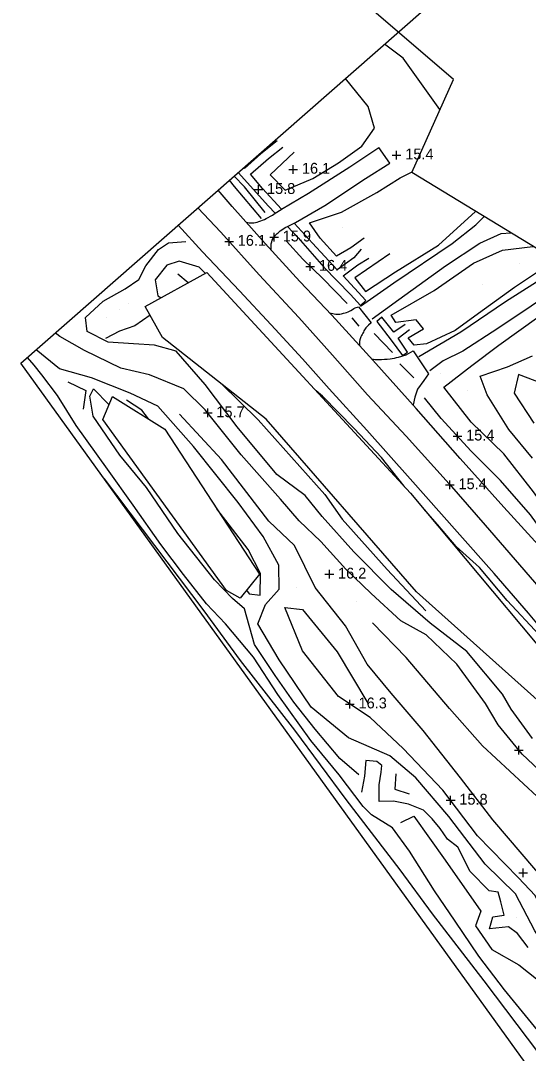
# Model space of a CAD drawing. Extents: x 2316231 to 2323598, y 363169 to 371906.
# Drawn here: x 2317350.4 to 2317584.1, y 368996.7 to 369472.6 of the extents above; entities that cross this region are included whole.
import ezdxf

# ---------------------------------------------------------------- set-up
doc = ezdxf.new("R2010")
doc.units = 0
for name, color, linetype in [('RD_DTM_BkLn1', 7, 'Continuous'), ('RD_DTM_Holes', 7, 'Continuous'), ('RD_DTM_Spot', 7, 'Continuous'), ('RD_DTM_TinHull', 7, 'Continuous'), ('RD_DTM_Void', 7, 'Continuous'), ('RD_EX_H2O', 7, 'Continuous'), ('RD_EX_Road', 7, 'Continuous')]:
    doc.layers.add(name, color=color, linetype=linetype)

msp = doc.modelspace()

# ---------------------------------------------------------------- linework, layer by layer
at = {"layer": 'RD_DTM_BkLn1'}
for p, q in [((2317506.294, 369331.762), (2317503.031, 369335.621)), ((2317521.634, 369319.722), (2317513.206, 369328.374)), ((2317531.385, 369307.927), (2317524.876, 369314.434))]:
    msp.add_line(p, q, dxfattribs=at)
for points in [[(2317543.391, 369431.572), (2317526.528, 369455.213), (2317517.863, 369461.694)], [(2317513.314, 369423.056), (2317510.299, 369432.954), (2317499.898, 369445.926)], [(2317476.319, 369411.997), (2317465.215, 369401.568), (2317472.183, 369394.506), (2317484.907, 369399.793), (2317496.729, 369407.07), (2317507.464, 369414.797), (2317513.314, 369423.056)], [(2317508.577, 369372.363), (2317502.367, 369367.923), (2317495.719, 369364.098), (2317488.21, 369372.33), (2317483.334, 369379.417), (2317498.107, 369384.276), (2317514.337, 369393.432), (2317525.119, 369400.15), (2317530.611, 369402.944)], [(2317462.929, 369384.225), (2317453.441, 369395.993), (2317448.656, 369400.951)], [(2317432.013, 369386.344), (2317442.486, 369375.124), (2317460.127, 369355.443), (2317478.446, 369335.774), (2317493.913, 369318.373), (2317510.005, 369300.102), (2317527.834, 369281.165), (2317547.605, 369259.096), (2317564.195, 369240.188), (2317586.899, 369213.855), (2317609.46, 369186.827), (2317631.28, 369161.237), (2317644.411, 369144.647), (2317661.326, 369123.263), (2317679.893, 369098.88), (2317695.188, 369079.236), (2317710.771, 369060.901)], [(2317520.343, 369365.196), (2317504.242, 369354.069), (2317509.116, 369347.707), (2317522.992, 369356.805), (2317542.749, 369369.202), (2317559.808, 369384.679)], [(2317603.388, 369234.989), (2317597.064, 369240.622), (2317586.563, 369255.484), (2317572.84, 369273.041), (2317557.863, 369287.639), (2317545.146, 369303.625), (2317558.121, 369313.62), (2317570.582, 369323.037), (2317588.942, 369336.266), (2317607.148, 369349.12), (2317627.756, 369363.021), (2317645.481, 369374.669), (2317656.957, 369379.9)], [(2317500.754, 369342.228), (2317489.572, 369353.747), (2317480.232, 369362.629), (2317472.765, 369371.029)], [(2317597.03, 369362.555), (2317577.683, 369349.661), (2317561.222, 369337.594), (2317550.428, 369329.852), (2317537.174, 369323.738), (2317531.533, 369323.113), (2317528.754, 369326.383), (2317535.899, 369330.618), (2317532.413, 369334.708), (2317523.035, 369333.417), (2317520.914, 369336.936), (2317540.742, 369348.312), (2317558.935, 369360.844), (2317572.16, 369366.779), (2317586.152, 369368.445), (2317586.329, 369368.548)], [(2317435.44, 369356.112), (2317432.51, 369358.952), (2317423.37, 369361.774), (2317417.655, 369359.849), (2317412.323, 369353.096), (2317413.481, 369345.831), (2317415.059, 369344.934)], [(2317409.965, 369336.813), (2317402.994, 369332.021), (2317395.823, 369329.546), (2317389.373, 369326.168)], [(2317596.644, 369120.124), (2317581.293, 369134.531), (2317570.253, 369148.137), (2317564.449, 369157.963), (2317551.24, 369176.121), (2317537.005, 369189.568), (2317525.443, 369195.981), (2317511.819, 369208.628), (2317500.16, 369219.88), (2317488.519, 369232.644), (2317478.55, 369242.159), (2317469.937, 369252.018), (2317451.913, 369272.459), (2317435.364, 369293.224), (2317425.498, 369302.862), (2317409.698, 369309.365), (2317396.492, 369312.413), (2317379.752, 369320.633), (2317368.406, 369326.982), (2317366.287, 369328.657)], [(2317511.955, 369106.614), (2317508.046, 369110.547), (2317497.081, 369125.083), (2317484.047, 369140.962), (2317468.746, 369162.093), (2317457.555, 369179.358), (2317444.636, 369194.647), (2317435.988, 369203.815), (2317425.376, 369217.435), (2317414.938, 369231.169), (2317402.238, 369249.392), (2317390.431, 369265.91), (2317375.987, 369286.035), (2317367.403, 369299.834), (2317360.17, 369309.361), (2317356.541, 369313.802), (2317353.475, 369317.412)], [(2317585.998, 369270.99), (2317575.151, 369284.186), (2317565.161, 369300.1), (2317561.906, 369308.803), (2317574.537, 369313.015), (2317586.101, 369318.13)], [(2317372.061, 369306.123), (2317380.407, 369302.215), (2317379.209, 369293.583)], [(2317598.162, 369302.538), (2317579.645, 369309.493), (2317577.553, 369300.902), (2317586.626, 369287.073)], [(2317506.006, 369125.026), (2317497.272, 369132.573), (2317486.043, 369146.136), (2317476.093, 369158.519), (2317467.598, 369170.797), (2317458.019, 369185.144), (2317453.506, 369201.631), (2317447.905, 369206.313), (2317439.67, 369214.889), (2317422.815, 369236.274), (2317408.371, 369257.399), (2317396.057, 369272.424), (2317383.76, 369290.34), (2317382.164, 369299.6), (2317383.965, 369302.875), (2317391.107, 369295.602)], [(2317442.47, 369305.499), (2317459.677, 369288.601), (2317490.419, 369254.208), (2317498.417, 369242.864), (2317519.181, 369219.616), (2317536.964, 369200.619)], [(2317526.957, 369258.046), (2317516.496, 369271.275), (2317503.988, 369284.699), (2317489.274, 369299.592), (2317486.376, 369302.005)], [(2317409.285, 369289.037), (2317406.115, 369293.071), (2317399.135, 369297.718)], [(2317731.251, 369074.071), (2317713.952, 369091.122), (2317693.419, 369114.569), (2317679.145, 369131.535), (2317662.487, 369149.311), (2317648.027, 369168.187), (2317632.108, 369188.653), (2317623.262, 369198.719), (2317606.849, 369217.978), (2317593.926, 369232.696), (2317585.053, 369244.902), (2317571.27, 369260.744), (2317557.831, 369274.23), (2317544.007, 369289.202), (2317536.333, 369298.761)], [(2317662.831, 369002.833), (2317650.139, 369014.691), (2317631.297, 369029.928), (2317618.733, 369043.921), (2317601.682, 369065.097), (2317587.489, 369081.103), (2317567.834, 369104.294), (2317552.843, 369123.722), (2317535.639, 369145.548), (2317520.988, 369162.739), (2317509.946, 369176.071), (2317499.918, 369193.757), (2317485.99, 369211.355), (2317476.437, 369230.771), (2317464.626, 369241.934), (2317442.777, 369270.391), (2317423.581, 369291.314)], [(2317388.785, 369261.433), (2317411.96, 369230.758), (2317434.653, 369200.682), (2317451.495, 369177.81), (2317476.53, 369145.717), (2317500.032, 369113.761), (2317524.973, 369081.318), (2317539.886, 369060.985), (2317563.633, 369030.179), (2317588.855, 368996.846), (2317615.952, 368962.346), (2317639.468, 368931.079), (2317660.647, 368902.322), (2317686.777, 368868.534), (2317712.238, 368834.649), (2317734.89, 368804.943), (2317748.185, 368787.716), (2317777.485, 368748.886), (2317804.459, 368712.687)], [(2317454.336, 369210.125), (2317455.633, 369208.498), (2317460.667, 369207.794), (2317460.792, 369217.827), (2317455.098, 369228.955), (2317440.767, 369247.577)], [(2317726.152, 368998.749), (2317719.87, 369009.191), (2317706.088, 369028.744), (2317692.179, 369049.245), (2317676.267, 369069.153), (2317662.47, 369088.813), (2317648.838, 369108.848), (2317637.531, 369126.013), (2317624.996, 369141.209), (2317614.577, 369156.121), (2317601.808, 369172.236), (2317589.202, 369189.463), (2317574.295, 369205.468), (2317561.605, 369220.681), (2317550.823, 369230.299), (2317542.236, 369240.456), (2317535.832, 369247.759)], [(2317631.197, 369014.042), (2317617.8, 369025.328), (2317596.628, 369050.394), (2317587.207, 369069.41), (2317579.555, 369077.649), (2317560.641, 369097), (2317544.822, 369118.017), (2317526.483, 369137.233), (2317511.259, 369151.419), (2317496.749, 369161.179), (2317480.142, 369182.24), (2317471.953, 369202.12), (2317480.097, 369201.251), (2317496.103, 369181.715), (2317510.156, 369158.15)], [(2317641.102, 369041.466), (2317613.762, 369085.411), (2317588.219, 369115.047), (2317562.965, 369138.46), (2317547.884, 369155.684), (2317527.922, 369179.162), (2317512.433, 369195.146)], [(2317583.994, 369045.587), (2317579.06, 369051.97), (2317574.91, 369054.966), (2317566.221, 369054.067), (2317567.812, 369059.608), (2317572.913, 369060.381), (2317571.496, 369066.553), (2317570.164, 369070.968), (2317566.059, 369071.646), (2317557.268, 369080.488), (2317551.725, 369091.692), (2317546.955, 369095.416), (2317543.559, 369100.342), (2317539.823, 369104.791), (2317535.901, 369108.759), (2317528.903, 369111.537), (2317522.049, 369112.939), (2317515.474, 369112.817), (2317515.398, 369120.44), (2317516.298, 369126.361), (2317516.643, 369129.442), (2317514.425, 369131.292), (2317509.246, 369131.718), (2317508.739, 369124.455), (2317507.351, 369117.161)], [(2317523.132, 369125.528), (2317522.712, 369118.483), (2317529.214, 369116.259)], [(2317620.371, 368966.337), (2317614.292, 368977.915), (2317603.509, 368993.706), (2317589.75, 369005.801), (2317573.207, 369026.067), (2317561.329, 369041.512), (2317550.377, 369057.726), (2317540.978, 369071.698), (2317529.435, 369089.843), (2317521.528, 369100.619), (2317511.955, 369106.614)], [(2317525.39, 369103.122), (2317531.465, 369105.975), (2317545.78, 369085.786), (2317562.213, 369062.196), (2317559.816, 369055.557), (2317567.264, 369044.634), (2317579.694, 369037.572), (2317593.058, 369026.903), (2317601.03, 369011.894), (2317613.916, 369000.946), (2317626.382, 368990.46), (2317627.136, 368983.836), (2317626.332, 368977.907), (2317630.113, 368969.116), (2317642.791, 368963.122)]]:
    msp.add_lwpolyline(points, dxfattribs=at)
at = {"layer": 'RD_DTM_Holes'}
for points in [[(2317552.224, 369499.945), (2317569.13, 369479.982), (2317604.93, 369494.562), (2317612.413, 369438.655), (2317645.651, 369397.707), (2317595.579, 369362.923), (2317530.433, 369402.545), (2317549.595, 369445.469), (2317512.951, 369476.874), (2317552.224, 369499.945)], [(2317415.639, 369326.621), (2317407.693, 369340.894), (2317436.095, 369356.472), (2317529.833, 369254.93), (2317618.79, 369148.582), (2317666.685, 369082.56), (2317650.253, 369074.8), (2317592.402, 369155.739), (2317532.624, 369209.402), (2317463.423, 369289.005), (2317415.639, 369326.621)], [(2317445.088, 369209.974), (2317388.254, 369288.736), (2317392.698, 369299.432), (2317416.831, 369284.309), (2317460.313, 369217.585), (2317451.409, 369206.471), (2317445.088, 369209.974)]]:
    msp.add_lwpolyline(points, dxfattribs=at)
at = {"layer": 'RD_DTM_Spot'}
for p, q in [((2317478.983, 369404.19), (2317478.983, 369404.19)), ((2317498.535, 369377.152), (2317498.535, 369377.152)), ((2317579.959, 369360.46), (2317579.959, 369360.46)), ((2317563.025, 369351.053), (2317563.025, 369351.053)), ((2317395.916, 369339.495), (2317395.916, 369339.495)), ((2317400.137, 369342.272), (2317400.137, 369342.272)), ((2317390.103, 369335.949), (2317390.103, 369335.949)), ((2317543.835, 369309.813), (2317543.835, 369309.813)), ((2317555.946, 369301.992), (2317555.946, 369301.992)), ((2317492.497, 369217.519), (2317492.497, 369217.519)), ((2317477.511, 369211.606), (2317477.511, 369211.606)), ((2317505.144, 369204.897), (2317505.144, 369204.897)), ((2317518.689, 369156.687), (2317518.689, 369156.687)), ((2317578.542, 369059.316), (2317578.542, 369059.316))]:
    msp.add_line(p, q, dxfattribs=at)
at = {"layer": 'RD_DTM_TinHull'}
msp.add_lwpolyline([(2318500.627, 367718.473), (2317350.395, 369314.708), (2317732.783, 369650.329), (2318062.064, 369676.571), (2318100.376, 368980.922), (2318611.552, 369306.612), (2319043.87, 369561.601), (2319323.163, 369792.894), (2318905.258, 370457.792), (2319170.205, 370651.465)], dxfattribs=at)
at = {"layer": 'RD_DTM_Void'}
for p, q in [((2317521.457, 369410.603), (2317525.457, 369410.603)), ((2317523.457, 369408.603), (2317523.457, 369412.603)), ((2317475.88, 369402.06), (2317475.88, 369406.06)), ((2317473.88, 369404.06), (2317477.88, 369404.06)), ((2317459.809, 369392.731), (2317459.809, 369396.731)), ((2317457.809, 369394.731), (2317461.809, 369394.731)), ((2317446.323, 369368.843), (2317446.323, 369372.843)), ((2317465.046, 369372.841), (2317469.046, 369372.841)), ((2317467.046, 369370.841), (2317467.046, 369374.841)), ((2317444.323, 369370.843), (2317448.323, 369370.843)), ((2317481.723, 369359.309), (2317485.723, 369359.309)), ((2317483.723, 369357.309), (2317483.723, 369361.309)), ((2317434.489, 369291.814), (2317438.489, 369291.814)), ((2317436.489, 369289.814), (2317436.489, 369293.814)), ((2317551.477, 369279.112), (2317551.477, 369283.112)), ((2317549.477, 369281.112), (2317553.477, 369281.112)), ((2317545.965, 369258.686), (2317549.965, 369258.686)), ((2317547.965, 369256.686), (2317547.965, 369260.686)), ((2317490.497, 369217.519), (2317494.497, 369217.519)), ((2317492.497, 369215.519), (2317492.497, 369219.519)), ((2317501.941, 369155.686), (2317501.941, 369159.686)), ((2317499.941, 369157.686), (2317503.941, 369157.686)), ((2317577.712, 369136.479), (2317581.712, 369136.479)), ((2317579.712, 369134.479), (2317579.712, 369138.479)), ((2317546.351, 369113.328), (2317550.351, 369113.328)), ((2317548.351, 369111.328), (2317548.351, 369115.328)), ((2317579.699, 369079.973), (2317583.699, 369079.973)), ((2317581.699, 369077.973), (2317581.699, 369081.973))]:
    msp.add_line(p, q, dxfattribs=at)
at = {"layer": 'RD_EX_H2O'}
msp.add_line((2317427.484, 369351.749), (2317422.676, 369355.753), dxfattribs=at)
at = {"layer": 'RD_EX_Road'}
for p, q in [((2317473.237, 369377.757), (2317476.345, 369379.275)), ((2317531.811, 369299.126), (2317531.017, 369295.51)), ((2317531.017, 369295.51), (2317531.021, 369295.529))]:
    msp.add_line(p, q, dxfattribs=at)
for points in [[(2317533.634, 369317.797), (2317552.974, 369329.168), (2317573.601, 369343.213), (2317594.111, 369356.207), (2317610.732, 369367.067), (2317628.627, 369381.005), (2317642.253, 369392.129), (2317658.096, 369403.496), (2317660.946, 369409.437), (2317659.78, 369415.583), (2317652.45, 369423.12), (2317642.847, 369433.052)], [(2317468.511, 369417.22), (2317461.025, 369411.153), (2317453.488, 369404.525), (2317453.142, 369404.889)], [(2317470.496, 369385.658), (2317461.675, 369395.269), (2317456.137, 369401.905), (2317464.549, 369409.051), (2317471.055, 369414.204)], [(2317470.496, 369385.658), (2317482.832, 369393.129), (2317501.943, 369405.277), (2317515.257, 369414.082)], [(2317476.345, 369379.275), (2317476.882, 369379.537), (2317490.386, 369387.349), (2317509.176, 369399.843), (2317520.388, 369406.849), (2317515.257, 369414.082)], [(2317685.717, 369414.871), (2317664.066, 369397.768), (2317645.087, 369383.566), (2317628.79, 369371.564), (2317608.521, 369356.806), (2317585.375, 369340.959), (2317570.124, 369330.707), (2317553.94, 369320.243), (2317544.872, 369315.893), (2317538.788, 369311.243)], [(2317450.596, 369402.654), (2317464.504, 369387.159), (2317467.621, 369383.803)], [(2317461.327, 369381.385), (2317448.783, 369396.152), (2317446.561, 369399.113)], [(2317506.343, 369322.88), (2317493.622, 369336.911), (2317478.889, 369352.374), (2317462.88, 369369.947), (2317447.795, 369386.98), (2317441.285, 369394.482)], [(2317463.434, 369381.34), (2317466.305, 369382.951), (2317467.621, 369383.803)], [(2317467.621, 369383.803), (2317470.365, 369385.579), (2317470.496, 369385.658)], [(2317506.816, 369341), (2317522.214, 369351.841), (2317548.995, 369369.872), (2317559.937, 369378.487), (2317563.774, 369382.267)], [(2317709.67, 369028.749), (2317700.691, 369042.25), (2317686.425, 369062.738), (2317668.006, 369089.387), (2317650.415, 369113.079), (2317641.525, 369129.163), (2317628.348, 369146.061), (2317612.216, 369166.139), (2317596.504, 369184.781), (2317584.23, 369199.64), (2317568.391, 369217.801), (2317551.407, 369237.088), (2317529.748, 369261.447), (2317509.712, 369283.959), (2317492.37, 369302.924), (2317480.167, 369316.799), (2317465.739, 369332.38), (2317451.162, 369348.122), (2317434.176, 369366.089), (2317422.97, 369378.407)], [(2317469.866, 369375.675), (2317472.448, 369377.371), (2317473.237, 369377.757)], [(2317473.237, 369377.757), (2317478.139, 369372.478), (2317490.02, 369358.973), (2317502.288, 369346.327), (2317506.818, 369341.298), (2317509.33, 369343.634), (2317498.892, 369354.988), (2317505.662, 369360.102), (2317510.742, 369363.159)], [(2317507.186, 369367.211), (2317503.811, 369363.357), (2317496.168, 369357.701), (2317484.779, 369370.057), (2317476.345, 369379.275)], [(2317512.22, 369335.157), (2317524.53, 369344.105), (2317546.011, 369359.596), (2317561.803, 369370.034), (2317571.616, 369374.517), (2317575.982, 369374.842)], [(2317586.034, 369141.859), (2317576.249, 369155.306), (2317572.14, 369162.229), (2317555.727, 369181.846), (2317538.885, 369195.023), (2317521.036, 369210.449), (2317503.81, 369227.777), (2317489.129, 369244.122), (2317481.323, 369253.712), (2317468.278, 369263.417), (2317450.021, 369285.42), (2317435.29, 369304.881), (2317421.927, 369320.309), (2317411.991, 369323.079), (2317402.333, 369323.682), (2317390.697, 369324.382), (2317380.933, 369329.395), (2317380.208, 369335.842), (2317388.396, 369343.266), (2317398.51, 369349.02), (2317404.867, 369353.323), (2317408.061, 369359.645), (2317413.783, 369367.161), (2317418.449, 369370.156), (2317426.506, 369370.758)], [(2317504.414, 369340.298), (2317505.97, 369340.721), (2317511.761, 369333.285), (2317510.562, 369332.208)], [(2317527.454, 369332.608), (2317522.201, 369329.021), (2317516.676, 369335.979), (2317514.402, 369333.996), (2317521.021, 369325.34), (2317526.183, 369318.227), (2317528.528, 369319.891), (2317524.247, 369326.321), (2317529.406, 369330.201)], [(2317630.576, 368992.32), (2317614.166, 369014.565), (2317599.299, 369035.556), (2317587.154, 369053.216), (2317578.184, 369070.249), (2317564.228, 369083.884), (2317547.565, 369105.883), (2317532.299, 369123.648), (2317520.357, 369133.807), (2317501.363, 369142.15), (2317484.095, 369156.276), (2317469.357, 369178.009), (2317459.521, 369194.619), (2317463.157, 369203.598), (2317469.418, 369210.657), (2317469.317, 369221.73), (2317462.04, 369234.896), (2317450.557, 369250.627), (2317430.029, 369276.358), (2317413.559, 369294.878), (2317400.733, 369301.009), (2317383.05, 369307.947), (2317368.235, 369312.117), (2317357.467, 369320.915)], [(2317719.943, 369077.779), (2317708.957, 369089.366), (2317690.708, 369110.786), (2317672.108, 369132.384), (2317654.453, 369152.457), (2317635.782, 369175.088), (2317624.35, 369188.323), (2317608.619, 369207.142), (2317590.362, 369229.157), (2317572.905, 369248.344), (2317552.75, 369270.864), (2317532.495, 369293.868), (2317512.505, 369316.084), (2317506.343, 369322.88)], [(2317524.376, 369317.498), (2317527.85, 369318.523), (2317531.093, 369320.373), (2317538.195, 369309.831), (2317535.925, 369306.694), (2317533.1, 369302.752), (2317531.811, 369299.126)]]:
    msp.add_lwpolyline(points, dxfattribs=at)
for points in [[(2317454.274, 369379.665), (2317456.889, 369379.35), (2317460.114, 369379.998), (2317463.434, 369381.34)], [(2317465.691, 369366.861), (2317465.674, 369368.985), (2317466.563, 369372.145), (2317469.866, 369375.675)], [(2317492.599, 369337.985), (2317495.512, 369337.322), (2317499.043, 369337.731), (2317501.756, 369338.718), (2317504.414, 369340.298)], [(2317510.562, 369332.208), (2317509, 369330.595), (2317507.917, 369328.57), (2317506.803, 369326.378), (2317506.343, 369322.88)], [(2317512.042, 369316.595), (2317515.157, 369316.45), (2317520.486, 369316.815), (2317524.376, 369317.498)]]:
    msp.add_spline(points, degree=3, dxfattribs=at)

# ---------------------------------------------------------------- texts
at = {"layer": 'RD_DTM_Void'}
for s, p in [('15.4', (2317527.457, 369408.603)), ('16.1', (2317479.88, 369402.06)), ('15.8', (2317463.809, 369392.731)), ('16.1', (2317450.323, 369368.843)), ('15.9', (2317471.046, 369370.841)), ('16.4', (2317487.723, 369357.309)), ('15.7', (2317440.489, 369289.814)), ('15.4', (2317555.477, 369279.112)), ('15.4', (2317551.965, 369256.686)), ('16.2', (2317496.497, 369215.519)), ('16.3', (2317505.941, 369155.686)), ('15.8', (2317552.351, 369111.328))]:
    msp.add_text(s, height=5, dxfattribs=at).set_placement(p)

doc.saveas('drawing.dxf')
